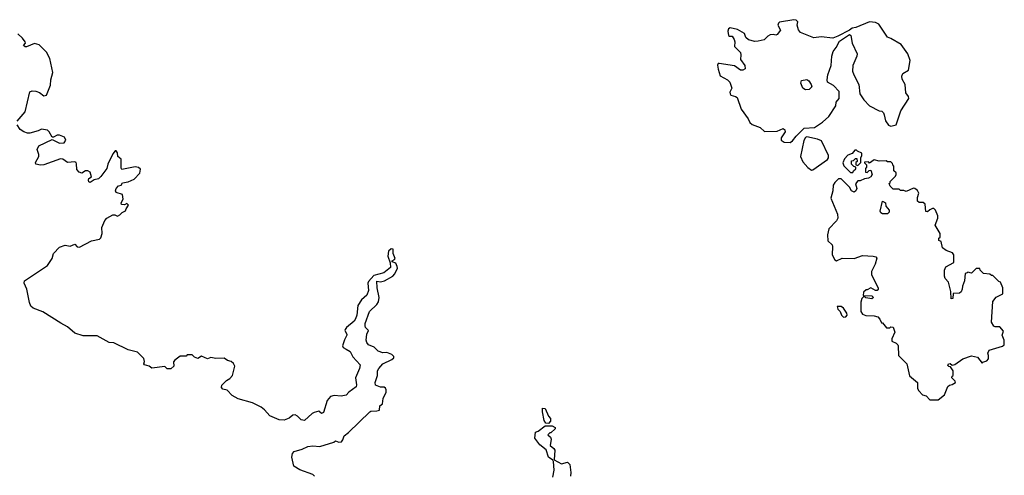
# Model space of a CAD drawing. Extents: x 2106670 to 2323771, y 35271 to 224896.
# Tile 355 of 419: x 2281540 to 2289852, y 158322 to 162172. Entities that reach past the tile are written whole.
import ezdxf

# ---------------------------------------------------------------- set-up
doc = ezdxf.new("R2010")
doc.units = 0

msp = doc.modelspace()

# ---------------------------------------------------------------- linework, layer by layer
at = {"layer": '0CON20XD'}
for points in [[(2288045, 161133.3), (2288065, 161147.5), (2288095, 161187.5), (2288163.3, 161255), (2288248.8, 161261.2), (2288317.5, 161305), (2288370, 161355), (2288430, 161445), (2288433.3, 161475), (2288457.5, 161505), (2288457.5, 161565), (2288410, 161615), (2288360, 161645), (2288356.7, 161665), (2288363.8, 161705), (2288391.2, 161785), (2288396.4, 161863.6), (2288406.4, 161903.6), (2288433.6, 161936.4), (2288460.4, 161989.5), (2288545, 162047.5), (2288557.7, 162037.7), (2288567.1, 161975), (2288610, 161885), (2288608.8, 161865), (2288573.8, 161785), (2288571.7, 161738.3), (2288581.2, 161705), (2288623.8, 161625), (2288633.8, 161545), (2288666.2, 161495), (2288714.1, 161444.1), (2288795, 161403.3), (2288818.8, 161398.8), (2288832.5, 161385), (2288837, 161367), (2288848.3, 161318.3), (2288875, 161280), (2288895, 161272.5), (2288940, 161285), (2288979.3, 161400.7), (2289047.5, 161505), (2289043.3, 161523.3), (2289022.5, 161555), (2289016, 161625), (2288989.7, 161669.7), (2288986, 161695), (2288995, 161716.7), (2289042.5, 161745), (2289058.3, 161828.3), (2289036.7, 161885), (2288981.7, 161961.7), (2288895, 162013.3), (2288865, 162023.3), (2288794.1, 162134.1), (2288765, 162150), (2288715, 162153.3), (2288600, 162105), (2288568.3, 162101.7), (2288545, 162082.5), (2288448.3, 162031.7), (2288405, 162016.7), (2288305, 162028), (2288245, 162018), (2288133, 162063), (2288116.1, 162086.1), (2288103.3, 162125), (2288110, 162155), (2288095, 162167.5), (2288075, 162172.5), (2287955, 162151.4), (2287945, 162143.3), (2287941.4, 162125), (2287963.3, 162085), (2287935, 162047.5), (2287925, 162042.5), (2287905, 162047.5), (2287875, 162043.3), (2287855, 162032.5), (2287825, 162003.3), (2287775, 161991.2), (2287745, 161988.8), (2287692.3, 162002.3), (2287671.7, 162021.7), (2287660, 162055), (2287600.3, 162090.3), (2287536.7, 162103.3), (2287523.3, 162095), (2287518.8, 162075), (2287525, 162040), (2287533, 162033), (2287555, 162032.5), (2287571.2, 162005), (2287576.2, 161985), (2287574, 161945), (2287624.3, 161895), (2287628.9, 161875), (2287625.8, 161835), (2287662, 161785), (2287664.1, 161755.9), (2287645.6, 161744.4), (2287625, 161745.8), (2287575, 161781.2), (2287445, 161803.3), (2287437.5, 161802.5), (2287430.7, 161789.3), (2287436.7, 161755), (2287455, 161697.5), (2287515, 161664), (2287534.2, 161644.2), (2287553.3, 161595), (2287535, 161560), (2287536.7, 161545), (2287545, 161533.8), (2287584.1, 161524.1), (2287596.2, 161515), (2287631.2, 161415), (2287691.2, 161335), (2287705, 161302.5), (2287725, 161286.2), (2287792.3, 161262.3), (2287828.3, 161228.3), (2287935, 161230), (2287985, 161252.5), (2288000.7, 161240.7), (2288003.3, 161225), (2287970, 161175), (2287967.5, 161155), (2287995, 161137.5), (2288045, 161133.3)], [(2281520, 161315), (2281585.4, 161395), (2281626.4, 161563.6), (2281645, 161572.5), (2281675, 161568.8), (2281707, 161557), (2281745, 161527.5), (2281765, 161533.3), (2281801.2, 161618.8), (2281802.9, 161665), (2281820, 161725), (2281795.8, 161845), (2281765, 161898), (2281725, 161941.2), (2281705, 161958.8), (2281665, 161972.5), (2281596.4, 161943.6), (2281585, 161943.8), (2281573.3, 161955), (2281590, 161975), (2281587.5, 161985), (2281565, 162016.7), (2281524.1, 162054.1)], [(2288175, 161580), (2288152.5, 161595), (2288133.3, 161635), (2288141.2, 161658.8), (2288185, 161666.7), (2288202.5, 161655), (2288223.3, 161623.3), (2288227.5, 161605), (2288205, 161583.3), (2288175, 161580)], [(2283243.8, 159063.8), (2283247.5, 159085), (2283285, 159123.3), (2283315, 159140), (2283335.7, 159164.3), (2283356, 159245), (2283346.4, 159266.4), (2283325, 159282.5), (2283293, 159293), (2283265, 159312.5), (2283195, 159310), (2283155, 159317.5), (2283125, 159307.5), (2283075, 159330), (2283045, 159310), (2283015, 159320), (2282995, 159340), (2282955, 159340), (2282945, 159330), (2282895, 159327.5), (2282850, 159295), (2282838.3, 159281.7), (2282840, 159245), (2282815, 159222.5), (2282785, 159222.5), (2282765, 159240), (2282655, 159227.5), (2282633.9, 159243.9), (2282592.5, 159255), (2282587.5, 159265), (2282592.5, 159285), (2282588.3, 159308.3), (2282535, 159362.5), (2282455, 159382.5), (2282335, 159442.5), (2282295, 159443.3), (2282195, 159500), (2282075, 159500.8), (2282005, 159523.3), (2281945, 159577.5), (2281886.4, 159606.4), (2281735, 159703.3), (2281655, 159733.3), (2281635, 159752.5), (2281621.7, 159781.7), (2281600, 159895), (2281577.5, 159945), (2281580, 159965), (2281775.7, 160094.3), (2281814, 160155), (2281825.7, 160195), (2281875, 160249.2), (2281925, 160266.7), (2281965, 160258.8), (2282005, 160276), (2282025, 160253.3), (2282045, 160251.2), (2282145, 160303.8), (2282213, 160317), (2282225, 160330), (2282237.5, 160365), (2282233.3, 160415), (2282257.5, 160475), (2282274.3, 160495.7), (2282325, 160524.2), (2282344, 160524), (2282365, 160512.5), (2282385, 160522.5), (2282405.9, 160544.1), (2282433, 160557), (2282437.5, 160575), (2282460, 160605), (2282445, 160620), (2282425, 160607.5), (2282400.7, 160610.7), (2282396.7, 160625), (2282412.5, 160655), (2282407.5, 160695), (2282355, 160712.5), (2282348.8, 160725), (2282354.4, 160745), (2282375, 160766.9), (2282395.6, 160774.4), (2282407.5, 160795), (2282455, 160801.4), (2282505.4, 160824.6), (2282554, 160875), (2282558.8, 160908.8), (2282542.5, 160922.5), (2282515, 160930), (2282402.5, 160905), (2282397, 160917), (2282397.1, 160995), (2282368, 161015), (2282366.4, 161046.4), (2282355, 161063.3), (2282345, 161063.3), (2282325, 161038.8), (2282285, 160951.2), (2282276.4, 160913.6), (2282225, 160846), (2282205, 160826.7), (2282170, 160820), (2282135, 160797.5), (2282125, 160801.9), (2282120, 160815), (2282125, 160830), (2282146.7, 160845), (2282134.1, 160884.1), (2282115, 160896.2), (2282095, 160893.8), (2282065, 160876.2), (2282041.2, 160885), (2282022, 160905), (2282020, 160955), (2282016.7, 160965), (2282005, 160971.2), (2281945, 160966), (2281905, 160993.8), (2281885, 160997.5), (2281744.2, 160945.8), (2281715, 160942.2), (2281675, 160950), (2281674.4, 160965), (2281701.4, 161015), (2281702, 161032), (2281688, 161075), (2281702.7, 161107.3), (2281815, 161160), (2281875, 161127.5), (2281915, 161132.5), (2281930, 161155), (2281919.3, 161179.3), (2281875, 161197.5), (2281855, 161197.5), (2281825, 161180), (2281815, 161180), (2281790, 161225), (2281775, 161240), (2281725, 161247.5), (2281697, 161233), (2281626.4, 161213.6), (2281605, 161213.3), (2281575, 161223.3), (2281545, 161243.8), (2281518, 161285)], [(2288225, 160901.2), (2288235, 160903.3), (2288359.6, 160990.5), (2288368.8, 161005), (2288368.8, 161025), (2288309.1, 161149.1), (2288275, 161164), (2288185, 161183.3), (2288175, 161177.5), (2288159.6, 161150.5), (2288130.8, 161015), (2288152, 160972), (2288193.7, 160923.7), (2288225, 160901.2)], [(2288575, 160880), (2288580, 160895), (2288598.3, 160911.7), (2288600, 160925), (2288581.7, 160931.7), (2288561.7, 160951.7), (2288561.7, 160978.3), (2288578.3, 160981.7), (2288595, 161000), (2288608.3, 160998.3), (2288610, 160975), (2288600, 160965), (2288600, 160945), (2288615, 160940), (2288640, 160965), (2288640, 161005), (2288650, 161025), (2288650, 161045), (2288611.7, 161061.7), (2288605, 161070), (2288591.7, 161068.3), (2288568.3, 161041.7), (2288531.7, 161028.3), (2288503, 160997), (2288488.3, 160961.7), (2288497, 160937), (2288555, 160880), (2288575, 160880)], [(2289295, 158960), (2289348.3, 159001.7), (2289377, 159073), (2289390, 159085), (2289411.7, 159088.3), (2289440, 159105), (2289438.3, 159118.3), (2289410, 159145), (2289411.7, 159158.3), (2289420, 159165), (2289420, 159205), (2289398.3, 159238.3), (2289385, 159240), (2289375, 159250), (2289380, 159265), (2289395, 159267.5), (2289412.5, 159252.5), (2289435, 159257.5), (2289503, 159307), (2289575, 159332.5), (2289625, 159320), (2289665, 159270), (2289671.7, 159278.3), (2289705, 159290), (2289720, 159305), (2289720, 159335), (2289712.5, 159355), (2289725, 159380), (2289837, 159413), (2289850, 159425), (2289852.5, 159445), (2289852.5, 159465), (2289833.3, 159505), (2289845, 159540), (2289815, 159577.5), (2289775, 159576.7), (2289765, 159583.3), (2289743.6, 159616.4), (2289755, 159790), (2289785, 159827.5), (2289840, 159855), (2289840, 159905), (2289820, 159955), (2289805, 159960), (2289755, 160010), (2289745, 160010), (2289731.7, 160021.7), (2289676.4, 160026.4), (2289650, 160055), (2289645, 160070), (2289615, 160070), (2289575, 160030), (2289545, 160040), (2289538.3, 160031.7), (2289521.7, 160028.3), (2289517.5, 159965), (2289498.3, 159921.7), (2289496.7, 159895), (2289487, 159873), (2289475, 159862.5), (2289421.7, 159858.3), (2289417.5, 159815), (2289405, 159812.5), (2289400, 159875), (2289382.5, 159955), (2289352.5, 159985), (2289347.5, 160005), (2289347.5, 160055), (2289360, 160085), (2289425, 160120), (2289427.5, 160185), (2289415, 160202.5), (2289363, 160223), (2289330, 160245), (2289318.3, 160298.3), (2289300, 160305), (2289300, 160325), (2289310, 160335), (2289310, 160365), (2289270, 160435), (2289290, 160495), (2289290, 160515), (2289271.7, 160561.7), (2289257, 160577), (2289247, 160577), (2289224, 160566), (2289205, 160547.5), (2289190.7, 160550.7), (2289185, 160612.5), (2289166.1, 160626.1), (2289135, 160626.7), (2289120, 160640), (2289119.3, 160670.7), (2289130, 160705), (2289119.3, 160729.3), (2289097, 160747), (2289085, 160747.5), (2289025, 160720), (2289005, 160730), (2288975, 160730), (2288965, 160740), (2288915, 160740), (2288890, 160765), (2288881.7, 160788.3), (2288890, 160795), (2288890, 160805), (2288935, 160850), (2288940, 160865), (2288938.3, 160878.3), (2288920, 160895), (2288920, 160935), (2288910, 160945), (2288908.3, 160958.3), (2288895, 160970), (2288865, 160970), (2288855, 160980), (2288795, 160977.5), (2288755, 160987.5), (2288715, 160960), (2288705, 160970), (2288671.7, 160968.3), (2288671.7, 160961.7), (2288690, 160945), (2288690, 160925), (2288680, 160915), (2288680, 160885), (2288695, 160880), (2288711.7, 160898.3), (2288725, 160900), (2288736.4, 160863.6), (2288726.4, 160843.6), (2288705, 160832.5), (2288673, 160827), (2288635, 160810), (2288615, 160810), (2288597.5, 160785), (2288606.7, 160745), (2288600, 160725), (2288585.8, 160714.2), (2288562.5, 160725), (2288546.8, 160756.8), (2288475, 160827.5), (2288453.9, 160826.1), (2288422.3, 160797.7), (2288408.8, 160775), (2288406.2, 160725), (2288389.2, 160665), (2288445, 160530), (2288446.1, 160493.9), (2288435, 160473.3), (2288370, 160405), (2288360, 160355), (2288363.8, 160303.8), (2288398.8, 160268.8), (2288403.3, 160255), (2288398.8, 160185), (2288422.3, 160142.3), (2288436.1, 160133.9), (2288485, 160157.5), (2288585, 160153.3), (2288655, 160180), (2288745, 160173.3), (2288767, 160167), (2288776.7, 160156.7), (2288762.5, 160105), (2288730, 160045), (2288730, 160015), (2288787.5, 159905), (2288787.5, 159895), (2288780, 159885), (2288765, 159882.5), (2288725, 159907.5), (2288695, 159890), (2288685, 159890), (2288665, 159870), (2288661.7, 159841.7), (2288735, 159840), (2288747.5, 159825), (2288735, 159813.3), (2288683, 159823), (2288675, 159830), (2288661.7, 159828.3), (2288650, 159815), (2288642.5, 159785), (2288640, 159705), (2288655, 159682.5), (2288683.6, 159673.6), (2288755, 159670), (2288785, 159660), (2288801.2, 159641.2), (2288815, 159610), (2288825, 159610), (2288858.3, 159568.3), (2288885, 159567.5), (2288895, 159577.5), (2288915, 159572.5), (2288927.7, 159532.3), (2288902.5, 159475), (2288902.5, 159455), (2288938.3, 159438.3), (2288952.5, 159425), (2288957.5, 159415), (2288960, 159335), (2289028.8, 159265), (2289053.3, 159163.3), (2289120, 159105), (2289120, 159055), (2289130, 159035), (2289161.7, 159001.7), (2289192.5, 158992.5), (2289225, 158960), (2289295, 158960)], [(2288865, 160532.5), (2288825, 160532.5), (2288810.7, 160540.7), (2288803.6, 160553.6), (2288825, 160640), (2288850, 160625), (2288852.5, 160595), (2288881.7, 160561.7), (2288880, 160545), (2288865, 160532.5)], [(2284030, 158315), (2284015, 158327.5), (2283905, 158368.8), (2283855, 158400), (2283837.5, 158475), (2283842.7, 158507.3), (2283856.4, 158523.6), (2283925, 158542.9), (2283973.3, 158565), (2284015, 158571.4), (2284075, 158564), (2284192.5, 158602.5), (2284205, 158613.3), (2284235, 158603.1), (2284257.5, 158605), (2284268.8, 158621.2), (2284278.6, 158655), (2284317, 158683), (2284495, 158858), (2284505, 158864), (2284555, 158865.7), (2284577, 158873), (2284581.1, 158908.9), (2284604, 158926), (2284608.8, 158971.2), (2284633.3, 159025), (2284633, 159043), (2284628.3, 159058.3), (2284617, 159067), (2284585, 159066.2), (2284544.2, 159085), (2284540, 159105), (2284560.6, 159165), (2284561.4, 159205), (2284570.8, 159225), (2284605, 159262.9), (2284680.7, 159299.3), (2284697.5, 159315), (2284697.5, 159325), (2284681.4, 159341.4), (2284639.8, 159359.8), (2284605, 159357.6), (2284565, 159370.6), (2284533.6, 159403.6), (2284483.8, 159425), (2284470, 159445), (2284465.8, 159465), (2284470.6, 159515), (2284485.9, 159545.9), (2284460.5, 159570.5), (2284455.3, 159585.3), (2284455.9, 159605), (2284493.2, 159706.8), (2284553.9, 159766.1), (2284568.1, 159788.1), (2284575.4, 159825), (2284557.3, 159905), (2284555, 159962.5), (2284585, 159957.9), (2284618.8, 159965), (2284689.2, 160005), (2284707.5, 160025), (2284728.6, 160071.5), (2284727.7, 160087.7), (2284715, 160114.2), (2284683.3, 160125), (2284683.3, 160135), (2284705, 160146.2), (2284708.9, 160155), (2284694.2, 160195), (2284693.3, 160233.3), (2284675, 160235.8), (2284655, 160216), (2284646.9, 160175), (2284667.7, 160117.7), (2284670.6, 160079.4), (2284615, 160032.2), (2284529.3, 160010.7), (2284485, 159960.8), (2284480, 159945), (2284485.5, 159884.5), (2284470, 159845), (2284425, 159805.6), (2284393.4, 159756.6), (2284385.3, 159674.7), (2284375, 159644), (2284365, 159624.4), (2284298.8, 159571.2), (2284288, 159555), (2284283.8, 159545), (2284302.7, 159515), (2284302.5, 159505), (2284282, 159468), (2284265.7, 159415), (2284272.2, 159402.2), (2284297.5, 159387.5), (2284329.2, 159369.2), (2284353.6, 159323.6), (2284415.3, 159255), (2284410, 159225), (2284374.4, 159145), (2284383.4, 159086.6), (2284379.9, 159070.1), (2284319.5, 159025), (2284295, 158999.2), (2284255, 158990.5), (2284195, 158996.9), (2284165, 158989.2), (2284135.7, 158955), (2284105, 158851.4), (2284087.5, 158845), (2284065, 158862.9), (2284026.3, 158853.7), (2284010, 158845), (2283945, 158783.8), (2283915, 158790), (2283885, 158821.2), (2283865, 158832), (2283845, 158828.8), (2283815, 158805.8), (2283772.9, 158787.1), (2283731.5, 158791.5), (2283652.5, 158825), (2283607.5, 158875), (2283577.7, 158897.7), (2283505, 158934.2), (2283385, 158968), (2283335, 158996.7), (2283290.7, 159040.7), (2283255, 159050), (2283243.8, 159063.8)], [(2288495, 159658.8), (2288515, 159661.2), (2288526, 159675), (2288522.3, 159692.3), (2288494, 159735), (2288475, 159748), (2288441.7, 159748.3), (2288446.7, 159725), (2288466.2, 159705), (2288476.7, 159675), (2288495, 159658.8)], [(2286005, 158760), (2285981.7, 158761.7), (2285967.5, 158785), (2285953, 158857), (2285955, 158890), (2285976.4, 158886.4), (2286003, 158823), (2286021.7, 158801.7), (2286021.7, 158778.3), (2286005, 158760)], [(2286041.2, 158305), (2286051.2, 158365), (2286047.5, 158437.5), (2286040, 158450), (2286004.3, 158475), (2285985, 158537.5), (2285930.7, 158580.7), (2285890, 158635), (2285893.6, 158686.4), (2285916.1, 158693.9), (2285975, 158740), (2286035, 158740), (2286060, 158725), (2286060, 158715), (2286025, 158680), (2286015, 158680), (2286000, 158665), (2286020, 158645), (2286026.4, 158626.4), (2286017.5, 158575), (2286049.6, 158549.5), (2286058.8, 158535), (2286051.7, 158451.7), (2286115, 158417.5), (2286165, 158433.3), (2286183.9, 158413.9), (2286192.5, 158345), (2286190, 158315)]]:
    msp.add_lwpolyline(points, dxfattribs=at)

doc.saveas('drawing.dxf')
